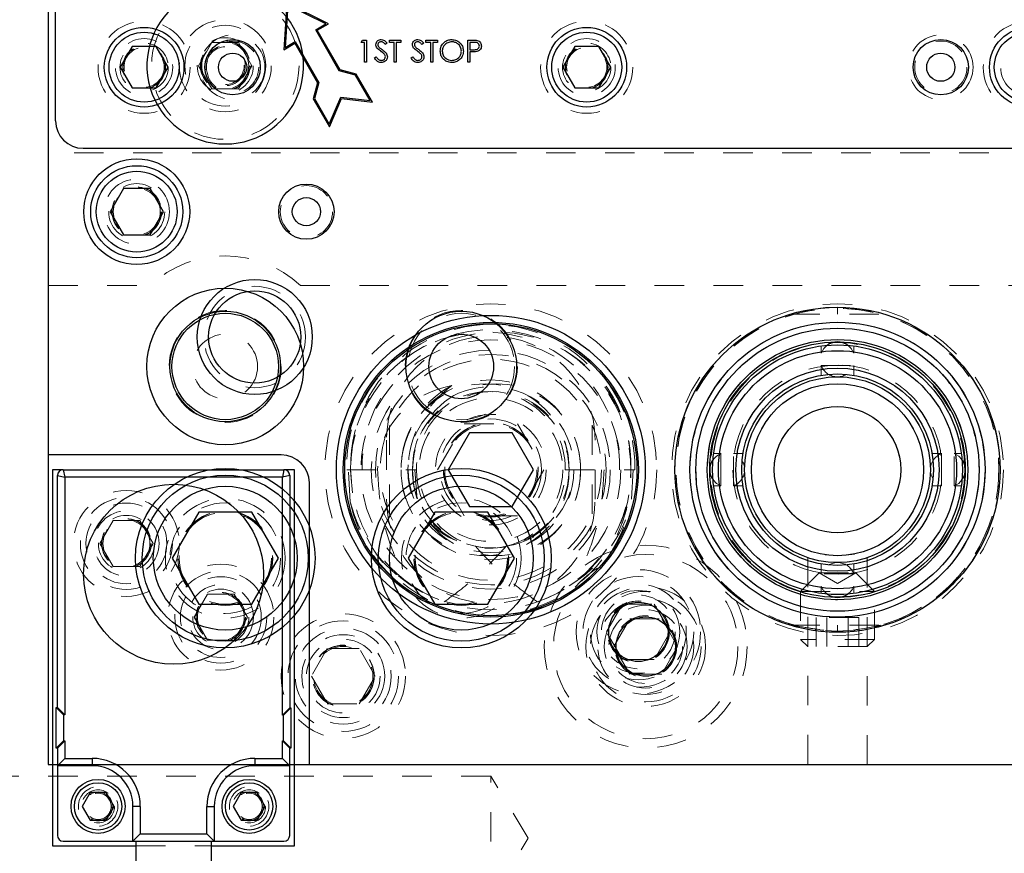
# Model space of a CAD drawing. Header units: inches. Extents: x 1880 to 2363, y -453 to -54.
# Tile 729 of 1056: x 1977.37 to 1980.71, y -70.92 to -68.09. Entities that reach past the tile are written whole.
import ezdxf

# ---------------------------------------------------------------- set-up
doc = ezdxf.new("R2010")
doc.units = ezdxf.units.IN
doc.header["$LTSCALE"] = 0.5
doc.header["$MEASUREMENT"] = 0
doc.linetypes.add('HIDDEN', pattern=[0.225, 0.15, -0.075])
for name, color, linetype in [('DIE-M-S', 8, 'Continuous'), ('DIE-M-S3', 8, 'Continuous'), ('DSS-M-S', 53, 'Continuous'), ('DST-M-S', 53, 'Continuous'), ('PAD-M-S', 135, 'Continuous'), ('PBU-M-S', 8, 'Continuous'), ('RAI-M-S', 8, 'Continuous'), ('ST1-M-S', 193, 'Continuous'), ('ST2-M-S', 193, 'Continuous'), ('SVD-M-S', 8, 'Continuous'), ('SVE-M-S', 8, 'Continuous'), ('SVF-M-S', 8, 'Continuous')]:
    doc.layers.add(name, color=color, linetype=linetype)

msp = doc.modelspace()

# ---------------------------------------------------------------- linework, layer by layer
at = {"layer": 'DIE-M-S', "linetype": 'Continuous', "lineweight": 25}
for p, q in [((1977.46606, -64.11607), (1977.46606, -69.56607)), ((1978.25606, -69.56607), (1977.46606, -69.56607)), ((1978.35106, -70.61607), (1978.35106, -69.66107)), ((1978.35106, -70.61607), (1988.46606, -70.61607))]:
    msp.add_line(p, q, dxfattribs=at)
at = {"layer": 'DIE-M-S', "linetype": 'HIDDEN', "lineweight": 18}
for centre, radius in [((1977.79106, -68.25117), 0.068), ((1979.29106, -68.25117), 0.068), ((1978.86606, -69.91607), 0.203)]:
    msp.add_circle(centre, radius, dxfattribs=at)
at = {"layer": 'DIE-M-S', "linetype": 'Continuous', "lineweight": 25}
for centre, radius in [((1978.16606, -69.16607), 0.195), ((1978.16606, -69.16607), 0.15625), ((1980.14106, -69.61607), 0.55118), ((1978.86606, -69.26607), 0.1875), ((1978.86606, -69.91607), 0.3045), ((1979.46606, -70.16607), 0.1005)]:
    msp.add_circle(centre, radius, dxfattribs=at)
msp.add_arc((1978.25606, -69.66107), 0.095, 0, 90, dxfattribs=at)
at = {"layer": 'DIE-M-S3', "linetype": 'HIDDEN', "lineweight": 18}
for p, q in [((1980.14106, -69.08851), (1980.14106, -69.06488)), ((1979.98143, -69.08851), (1980.30069, -69.08851)), ((1977.76306, -70.89107), (1978.01896, -70.89107))]:
    msp.add_line(p, q, dxfattribs=at)
at = {"layer": 'DIE-M-S3', "linetype": 'Continuous', "lineweight": 25}
for p, q in [((1977.51699, -69.61607), (1977.48106, -69.61607)), ((1977.48106, -69.61607), (1977.48106, -70.89107)), ((1978.30106, -69.61607), (1978.26503, -69.61607)), ((1978.30106, -70.89107), (1978.30106, -69.61607)), ((1977.48106, -70.89107), (1977.76306, -70.89107)), ((1978.01896, -70.89107), (1978.30106, -70.89107))]:
    msp.add_line(p, q, dxfattribs=at)
at = {"layer": 'DIE-M-S3', "linetype": 'HIDDEN', "lineweight": 18}
for centre, radius in [((1978.09106, -68.25117), 0.10938), ((1980.49106, -68.25117), 0.10937), ((1978.16606, -69.16607), 0.17188), ((1980.14106, -69.61607), 0.5625), ((1980.14106, -69.61607), 0.54724), ((1978.86606, -69.26607), 0.19), ((1980.14106, -69.61607), 0.47999), ((1980.14106, -69.61607), 0.44122), ((1977.73106, -69.86607), 0.1795), ((1977.73106, -69.86607), 0.1105), ((1978.05106, -70.11607), 0.1795), ((1979.46606, -70.16607), 0.211), ((1978.05106, -70.11607), 0.1105), ((1979.46606, -70.16607), 0.1405), ((1977.6351, -70.7578), 0.0445), ((1978.14692, -70.7578), 0.0445)]:
    msp.add_circle(centre, radius, dxfattribs=at)
at = {"layer": 'DIE-M-S3', "linetype": 'Continuous', "lineweight": 25}
for radius in [0.55118, 0.47999, 0.44122, 0.43307]:
    msp.add_circle((1980.14106, -69.61607), radius, dxfattribs=at)
at = {"layer": 'DSS-M-S', "linetype": 'HIDDEN', "lineweight": 18}
for p, q in [((1978.96606, -70.65512), (1976.96606, -70.65512)), ((1978.96606, -71.07702), (1978.96606, -70.65512)), ((1979.09281, -70.86607), (1978.96606, -70.65512)), ((1978.96606, -71.07702), (1979.09281, -70.86607))]:
    msp.add_line(p, q, dxfattribs=at)
for centre, radius in [((1980.14106, -69.61607), 0.5), ((1978.86606, -69.91607), 0.15625), ((1977.73106, -69.86607), 0.0795), ((1978.05106, -70.11607), 0.0795)]:
    msp.add_circle(centre, radius, dxfattribs=at)
at = {"layer": 'DST-M-S', "linetype": 'HIDDEN', "lineweight": 18}
for p, q in [((1978.96606, -70.65512), (1976.96606, -70.65512)), ((1978.96606, -71.07702), (1978.96606, -70.65512)), ((1979.09281, -70.86607), (1978.96606, -70.65512)), ((1978.96606, -71.07702), (1979.09281, -70.86607))]:
    msp.add_line(p, q, dxfattribs=at)
at = {"layer": 'DST-M-S', "linetype": 'Continuous', "lineweight": 25}
for centre, radius in [((1978.06606, -69.26607), 0.1875), ((1978.96606, -69.61607), 0.52345), ((1980.14106, -69.61607), 0.5), ((1978.06606, -69.91607), 0.3045)]:
    msp.add_circle(centre, radius, dxfattribs=at)
at = {"layer": 'DST-M-S', "linetype": 'HIDDEN', "lineweight": 18}
msp.add_circle((1978.06606, -69.91607), 0.203, dxfattribs=at)
at = {"layer": 'PAD-M-S', "linetype": 'HIDDEN', "lineweight": 18}
for p, q in [((1979.98143, -70.14362), (1980.03081, -70.15611)), ((1980.03081, -70.15611), (1980.06679, -70.16222))]:
    msp.add_line(p, q, dxfattribs=at)
for centre, radius in [((1978.06606, -68.24607), 0.068), ((1978.96606, -69.61607), 0.44062), ((1978.96606, -69.61607), 0.39062), ((1978.06606, -69.91607), 0.15625), ((1978.46606, -70.31607), 0.1005)]:
    msp.add_circle(centre, radius, dxfattribs=at)
at = {"layer": 'PBU-M-S', "linetype": 'HIDDEN', "lineweight": 18}
for p, q in [((1977.46606, -64.11607), (1977.46606, -70.61607)), ((1977.46606, -70.61607), (1988.96606, -70.61607))]:
    msp.add_line(p, q, dxfattribs=at)
for centre, radius in [((1980.14106, -69.61607), 0.5625), ((1978.06606, -69.26607), 0.19), ((1978.46606, -70.31607), 0.211), ((1978.46606, -70.31607), 0.1405)]:
    msp.add_circle(centre, radius, dxfattribs=at)
at = {"layer": 'RAI-M-S', "linetype": 'Continuous', "lineweight": 25}
for p, q in [((1977.49106, -68.43317), (1977.49106, -67.96917)), ((1978.27432, -68.03439), (1978.26417, -68.19176)), ((1978.41568, -68.10428), (1978.27432, -68.03439)), ((1978.27793, -68.04063), (1978.26865, -68.18456)), ((1978.40721, -68.10456), (1978.27793, -68.04063)), ((1978.37257, -68.12456), (1978.40721, -68.10456)), ((1978.37803, -68.12602), (1978.41568, -68.10428)), ((1978.45257, -68.26312), (1978.37257, -68.12456)), ((1978.45521, -68.25968), (1978.37803, -68.12602)), ((1978.26417, -68.19176), (1978.30182, -68.17002)), ((1978.26865, -68.18456), (1978.30329, -68.16456)), ((1978.30182, -68.17002), (1978.379, -68.30368)), ((1978.30329, -68.16456), (1978.38329, -68.30312)), ((1978.52685, -68.16695), (1978.53122, -68.15932)), ((1978.5383, -68.16695), (1978.52685, -68.16695)), ((1978.53122, -68.15932), (1978.54497, -68.15932)), ((1978.5383, -68.2337), (1978.5383, -68.16695)), ((1978.54497, -68.15932), (1978.54497, -68.2337)), ((1978.61458, -68.17001), (1978.60854, -68.17458)), ((1978.62221, -68.15932), (1978.6613, -68.15932)), ((1978.62221, -68.16695), (1978.62221, -68.15932)), ((1978.63842, -68.16695), (1978.62221, -68.16695)), ((1978.63842, -68.2337), (1978.63842, -68.16695)), ((1978.64509, -68.16695), (1978.64509, -68.2337)), ((1978.6613, -68.16695), (1978.64509, -68.16695)), ((1978.6613, -68.15932), (1978.6613, -68.16695)), ((1978.73854, -68.17001), (1978.7325, -68.17458)), ((1978.74616, -68.15932), (1978.78526, -68.15932)), ((1978.74616, -68.16695), (1978.74616, -68.15932)), ((1978.76237, -68.16695), (1978.74616, -68.16695)), ((1978.76237, -68.2337), (1978.76237, -68.16695)), ((1978.76905, -68.16695), (1978.76905, -68.2337)), ((1978.78526, -68.16695), (1978.76905, -68.16695)), ((1978.78526, -68.15932), (1978.78526, -68.16695)), ((1978.88824, -68.15932), (1978.90283, -68.15932)), ((1978.88824, -68.2337), (1978.88824, -68.15932)), ((1978.89491, -68.16695), (1978.89491, -68.19174)), ((1978.90852, -68.16695), (1978.89491, -68.16695)), ((1978.89491, -68.19174), (1978.90794, -68.19191)), ((1978.89491, -68.19937), (1978.89491, -68.2337)), ((1978.90023, -68.19937), (1978.89491, -68.19937)), ((1978.54497, -68.2337), (1978.5383, -68.2337)), ((1978.57167, -68.21935), (1978.57796, -68.21558)), ((1978.64509, -68.2337), (1978.63842, -68.2337)), ((1978.69563, -68.21935), (1978.70192, -68.21558)), ((1978.76905, -68.2337), (1978.76237, -68.2337)), ((1978.89491, -68.2337), (1978.88824, -68.2337)), ((1978.50721, -68.27776), (1978.45257, -68.26312)), ((1978.50985, -68.27433), (1978.45521, -68.25968)), ((1978.379, -68.30368), (1978.36435, -68.35833)), ((1978.38329, -68.30312), (1978.36865, -68.35776)), ((1978.55721, -68.36436), (1978.50721, -68.27776)), ((1978.56467, -68.36929), (1978.50985, -68.27433)), ((1978.36435, -68.35833), (1978.41918, -68.45329)), ((1978.36865, -68.35776), (1978.41865, -68.44436)), ((1978.41865, -68.44436), (1978.45793, -68.3524)), ((1978.41918, -68.45329), (1978.46043, -68.35673)), ((1978.45793, -68.3524), (1978.55721, -68.36436)), ((1978.46043, -68.35673), (1978.56467, -68.36929)), ((1977.58406, -68.52617), (1980.99806, -68.52617))]:
    msp.add_line(p, q, dxfattribs=at)
at = {"layer": 'RAI-M-S', "linetype": 'HIDDEN', "lineweight": 18}
for centre in [(1977.79106, -68.25117), (1979.29106, -68.25117), (1980.79106, -68.25117)]:
    msp.add_circle(centre, 0.097, dxfattribs=at)
at = {"layer": 'RAI-M-S', "linetype": 'Continuous', "lineweight": 25}
for centre in [(1978.09106, -68.25117), (1980.49106, -68.25117)]:
    msp.add_circle(centre, 0.09375, dxfattribs=at)
msp.add_arc((1977.58406, -68.43317), 0.093, 180, 270, dxfattribs=at)
for points, knots in [([(1978.57644, -68.17477), (1978.57676, -68.17213), (1978.57741, -68.16685), (1978.58248, -68.16111), (1978.58856, -68.15794), (1978.59269, -68.15759), (1978.59476, -68.15742)], [0, 0, 0, 0, 0.2795311, 0.5588327, 0.7793486, 1, 1, 1, 1]), ([(1978.59402, -68.16504), (1978.59251, -68.16516), (1978.58949, -68.16539), (1978.58585, -68.1677), (1978.58348, -68.1709), (1978.58323, -68.17327), (1978.58311, -68.17446)], [0, 0, 0, 0, 0.280299, 0.5598317, 0.7798996, 1, 1, 1, 1]), ([(1978.60854, -68.17458), (1978.60726, -68.17298), (1978.60514, -68.17035), (1978.60166, -68.16715), (1978.59801, -68.16536), (1978.59535, -68.16515), (1978.59402, -68.16504)], [0, 0, 0, 0, 0.34041498, 0.56046302, 0.78018331, 1, 1, 1, 1]), ([(1978.59476, -68.15742), (1978.59755, -68.15774), (1978.60215, -68.15827), (1978.60756, -68.16185), (1978.61133, -68.1657), (1978.6135, -68.16857), (1978.61458, -68.17001)], [0, 0, 0, 0, 0.3387681, 0.558868, 0.7793633, 1, 1, 1, 1]), ([(1978.7004, -68.17477), (1978.70072, -68.17213), (1978.70137, -68.16685), (1978.70643, -68.16111), (1978.71251, -68.15794), (1978.71665, -68.15759), (1978.71872, -68.15742)], [0, 0, 0, 0, 0.27953109, 0.55883274, 0.77934859, 1, 1, 1, 1]), ([(1978.71798, -68.16504), (1978.71647, -68.16516), (1978.71345, -68.16539), (1978.70981, -68.1677), (1978.70744, -68.1709), (1978.70719, -68.17327), (1978.70707, -68.17446)], [0, 0, 0, 0, 0.280299, 0.5598317, 0.7798996, 1, 1, 1, 1]), ([(1978.7325, -68.17458), (1978.73121, -68.17298), (1978.72909, -68.17035), (1978.72562, -68.16715), (1978.72196, -68.16536), (1978.71931, -68.16515), (1978.71798, -68.16504)], [0, 0, 0, 0, 0.340415, 0.560463, 0.7801833, 1, 1, 1, 1]), ([(1978.71872, -68.15742), (1978.72151, -68.15774), (1978.72611, -68.15827), (1978.73151, -68.16185), (1978.73529, -68.1657), (1978.73745, -68.16857), (1978.73854, -68.17001)], [0, 0, 0, 0, 0.3387681, 0.558868, 0.7793633, 1, 1, 1, 1]), ([(1978.79479, -68.19684), (1978.79548, -68.1911), (1978.79686, -68.17962), (1978.80703, -68.16655), (1978.81988, -68.15876), (1978.8289, -68.15787), (1978.83341, -68.15742)], [0, 0, 0, 0, 0.279731, 0.5593268, 0.7796805, 1, 1, 1, 1]), ([(1978.83374, -68.16504), (1978.82904, -68.16565), (1978.81965, -68.16686), (1978.80891, -68.17515), (1978.80248, -68.18569), (1978.80181, -68.1931), (1978.80147, -68.19681)], [0, 0, 0, 0, 0.2796353, 0.5593404, 0.7796271, 1, 1, 1, 1]), ([(1978.83341, -68.15742), (1978.83924, -68.15803), (1978.85089, -68.15926), (1978.86394, -68.16979), (1978.87183, -68.18276), (1978.8726, -68.19191), (1978.87298, -68.19648)], [0, 0, 0, 0, 0.2797416, 0.5593369, 0.7795714, 1, 1, 1, 1]), ([(1978.86631, -68.19647), (1978.86574, -68.19174), (1978.8646, -68.1823), (1978.85554, -68.17207), (1978.84483, -68.16611), (1978.83744, -68.1654), (1978.83374, -68.16504)], [0, 0, 0, 0, 0.2794657, 0.5588585, 0.7794794, 1, 1, 1, 1]), ([(1978.90283, -68.15932), (1978.90601, -68.15931), (1978.91168, -68.15929), (1978.9173, -68.16009), (1978.91977, -68.16044)], [0, 0, 0, 0, 0.5603137, 1, 1, 1, 1]), ([(1978.92733, -68.1793), (1978.927, -68.17717), (1978.92649, -68.17395), (1978.92375, -68.1706), (1978.9185, -68.16683), (1978.91295, -68.1669), (1978.90852, -68.16695)], [0, 0, 0, 0, 0.2489932, 0.3747701, 0.5004504, 1, 1, 1, 1]), ([(1978.91977, -68.16044), (1978.92202, -68.16126), (1978.92654, -68.16289), (1978.93123, -68.16791), (1978.93368, -68.17363), (1978.9339, -68.17739), (1978.93401, -68.17927)], [0, 0, 0, 0, 0.279718, 0.55933265, 0.7794932, 1, 1, 1, 1]), ([(1978.58059, -68.1861), (1978.57928, -68.18417), (1978.57694, -68.18072), (1978.57659, -68.17659), (1978.57644, -68.17477)], [0, 0, 0, 0, 0.55982163, 1, 1, 1, 1]), ([(1978.59278, -68.19621), (1978.59036, -68.1945), (1978.58603, -68.19144), (1978.58225, -68.18773), (1978.58059, -68.1861)], [0, 0, 0, 0, 0.56041269, 1, 1, 1, 1]), ([(1978.58311, -68.17446), (1978.5832, -68.1755), (1978.58337, -68.17757), (1978.58499, -68.18099), (1978.58687, -68.1829), (1978.58801, -68.18407)], [0, 0, 0, 0, 0.2799313, 0.5597794, 1, 1, 1, 1]), ([(1978.58801, -68.18407), (1978.58985, -68.18549), (1978.59313, -68.18804), (1978.59652, -68.19042), (1978.59801, -68.19147)], [0, 0, 0, 0, 0.5599058, 1, 1, 1, 1]), ([(1978.60619, -68.20807), (1978.6039, -68.20562), (1978.5998, -68.20124), (1978.59493, -68.19775), (1978.59278, -68.19621)], [0, 0, 0, 0, 0.5595057, 1, 1, 1, 1]), ([(1978.59801, -68.19147), (1978.60267, -68.19493), (1978.60917, -68.19974), (1978.6147, -68.20869), (1978.61525, -68.21321), (1978.61553, -68.21548)], [0, 0, 0, 0, 0.5601366, 0.7802692, 1, 1, 1, 1]), ([(1978.70455, -68.1861), (1978.70324, -68.18417), (1978.7009, -68.18072), (1978.70055, -68.17659), (1978.7004, -68.17477)], [0, 0, 0, 0, 0.5598216, 1, 1, 1, 1]), ([(1978.71674, -68.19621), (1978.71432, -68.1945), (1978.70999, -68.19144), (1978.70621, -68.18773), (1978.70455, -68.1861)], [0, 0, 0, 0, 0.5604127, 1, 1, 1, 1]), ([(1978.70707, -68.17446), (1978.70716, -68.1755), (1978.70733, -68.17757), (1978.70894, -68.18099), (1978.71082, -68.1829), (1978.71197, -68.18407)], [0, 0, 0, 0, 0.27993133, 0.55977944, 1, 1, 1, 1]), ([(1978.71197, -68.18407), (1978.71381, -68.18549), (1978.71708, -68.18804), (1978.72048, -68.19042), (1978.72197, -68.19147)], [0, 0, 0, 0, 0.5599058, 1, 1, 1, 1]), ([(1978.73015, -68.20807), (1978.72786, -68.20562), (1978.72376, -68.20124), (1978.71889, -68.19775), (1978.71674, -68.19621)], [0, 0, 0, 0, 0.5595057, 1, 1, 1, 1]), ([(1978.72197, -68.19147), (1978.72663, -68.19493), (1978.73312, -68.19974), (1978.73866, -68.20869), (1978.73921, -68.21321), (1978.73949, -68.21548)], [0, 0, 0, 0, 0.5601366, 0.7802692, 1, 1, 1, 1]), ([(1978.83401, -68.2356), (1978.82825, -68.23497), (1978.81672, -68.23369), (1978.8039, -68.22318), (1978.796, -68.21041), (1978.79519, -68.20136), (1978.79479, -68.19684)], [0, 0, 0, 0, 0.2796633, 0.5593539, 0.7796364, 1, 1, 1, 1]), ([(1978.80147, -68.19681), (1978.80204, -68.2015), (1978.80317, -68.21088), (1978.81217, -68.22098), (1978.8227, -68.22708), (1978.83006, -68.22768), (1978.83374, -68.22798)], [0, 0, 0, 0, 0.2794063, 0.559071, 0.7794588, 1, 1, 1, 1]), ([(1978.83374, -68.22798), (1978.83846, -68.22743), (1978.8479, -68.22634), (1978.85884, -68.21821), (1978.86529, -68.20761), (1978.86597, -68.20018), (1978.86631, -68.19647)], [0, 0, 0, 0, 0.27981296, 0.55935715, 0.77963582, 1, 1, 1, 1]), ([(1978.87298, -68.19648), (1978.87233, -68.20225), (1978.87102, -68.21379), (1978.86042, -68.22658), (1978.8476, -68.23444), (1978.83854, -68.23522), (1978.83401, -68.2356)], [0, 0, 0, 0, 0.2796248, 0.559352, 0.7795827, 1, 1, 1, 1]), ([(1978.91917, -68.19815), (1978.91565, -68.19859), (1978.90936, -68.19938), (1978.90302, -68.19937), (1978.90023, -68.19937)], [0, 0, 0, 0, 0.5596856, 1, 1, 1, 1]), ([(1978.90794, -68.19191), (1978.91246, -68.19191), (1978.91812, -68.1919), (1978.92363, -68.18822), (1978.92649, -68.1848), (1978.927, -68.1815), (1978.92733, -68.1793)], [0, 0, 0, 0, 0.4996987, 0.6253044, 0.7510767, 1, 1, 1, 1]), ([(1978.93401, -68.17927), (1978.93383, -68.18173), (1978.93348, -68.18662), (1978.92975, -68.19259), (1978.92469, -68.19644), (1978.92101, -68.19758), (1978.91917, -68.19815)], [0, 0, 0, 0, 0.2800989, 0.5593238, 0.7794579, 1, 1, 1, 1]), ([(1978.59429, -68.2356), (1978.59153, -68.23533), (1978.58603, -68.23478), (1978.57756, -68.22917), (1978.5739, -68.22308), (1978.57167, -68.21935)], [0, 0, 0, 0, 0.279885, 0.5596773, 1, 1, 1, 1]), ([(1978.57796, -68.21558), (1978.58017, -68.21898), (1978.58325, -68.22371), (1978.58955, -68.22748), (1978.59271, -68.22781), (1978.59429, -68.22798)], [0, 0, 0, 0, 0.5593206, 0.7797817, 1, 1, 1, 1]), ([(1978.59429, -68.22798), (1978.59628, -68.22777), (1978.60027, -68.22735), (1978.60517, -68.22437), (1978.60827, -68.22008), (1978.60866, -68.21694), (1978.60886, -68.21537)], [0, 0, 0, 0, 0.280186, 0.5600563, 0.7801614, 1, 1, 1, 1]), ([(1978.61553, -68.21548), (1978.61512, -68.21852), (1978.61428, -68.22461), (1978.60833, -68.23108), (1978.60147, -68.23503), (1978.59668, -68.23541), (1978.59429, -68.2356)], [0, 0, 0, 0, 0.2791586, 0.5590843, 0.7794417, 1, 1, 1, 1]), ([(1978.60886, -68.21537), (1978.60867, -68.21389), (1978.60834, -68.21124), (1978.60685, -68.20904), (1978.60619, -68.20807)], [0, 0, 0, 0, 0.5590236, 1, 1, 1, 1]), ([(1978.71824, -68.2356), (1978.71549, -68.23533), (1978.70999, -68.23478), (1978.70151, -68.22917), (1978.69786, -68.22308), (1978.69563, -68.21935)], [0, 0, 0, 0, 0.279885, 0.5596773, 1, 1, 1, 1]), ([(1978.70192, -68.21558), (1978.70413, -68.21898), (1978.70721, -68.22371), (1978.71351, -68.22748), (1978.71667, -68.22781), (1978.71824, -68.22798)], [0, 0, 0, 0, 0.5593206, 0.7797817, 1, 1, 1, 1]), ([(1978.71824, -68.22798), (1978.72024, -68.22777), (1978.72423, -68.22735), (1978.72913, -68.22437), (1978.73223, -68.22008), (1978.73262, -68.21694), (1978.73282, -68.21537)], [0, 0, 0, 0, 0.280186, 0.5600563, 0.7801614, 1, 1, 1, 1]), ([(1978.73949, -68.21548), (1978.73907, -68.21852), (1978.73824, -68.22461), (1978.73228, -68.23108), (1978.72543, -68.23503), (1978.72064, -68.23541), (1978.71824, -68.2356)], [0, 0, 0, 0, 0.2791586, 0.5590843, 0.7794417, 1, 1, 1, 1]), ([(1978.73282, -68.21537), (1978.73263, -68.21389), (1978.7323, -68.21124), (1978.73081, -68.20904), (1978.73015, -68.20807)], [0, 0, 0, 0, 0.5590236, 1, 1, 1, 1])]:
    msp.add_open_spline(points, degree=3, knots=knots, dxfattribs=at)
at = {"layer": 'ST1-M-S', "linetype": 'Continuous', "lineweight": 25}
for p, q in [((1977.46606, -64.11607), (1977.46606, -70.61607)), ((1977.46606, -70.61607), (1988.46606, -70.61607))]:
    msp.add_line(p, q, dxfattribs=at)
at = {"layer": 'ST1-M-S', "linetype": 'HIDDEN', "lineweight": 18}
for p, q in [((1978.61256, -69.51607), (1978.61256, -69.71607)), ((1979.31956, -69.71607), (1979.31956, -69.51607)), ((1980.04056, -69.91494), (1980.04056, -70.61607)), ((1980.24156, -70.61607), (1980.24156, -69.91485))]:
    msp.add_line(p, q, dxfattribs=at)
for centre, radius in [((1977.79106, -68.25117), 0.15625), ((1979.29106, -68.25117), 0.15625), ((1980.79106, -68.25117), 0.15625), ((1977.76606, -68.74107), 0.1105), ((1978.96606, -69.61607), 0.3045), ((1978.96606, -69.61607), 0.172), ((1979.49106, -70.21607), 0.34375)]:
    msp.add_circle(centre, radius, dxfattribs=at)
at = {"layer": 'ST1-M-S', "linetype": 'Continuous', "lineweight": 25}
for centre, radius in [((1977.76606, -68.74107), 0.1795), ((1978.34106, -68.74107), 0.09375), ((1978.06606, -69.26607), 0.26565), ((1979.49106, -70.21607), 0.1005)]:
    msp.add_circle(centre, radius, dxfattribs=at)
msp.add_arc((1978.06606, -68.24607), 0.2655, 123.10256, 56.89744, dxfattribs=at)
at = {"layer": 'ST1-M-S', "linetype": 'HIDDEN', "lineweight": 18}
for centre, start, end in [((1978.96606, -69.51607), 0, 180), ((1978.96606, -69.71607), 180, 0)]:
    msp.add_arc(centre, 0.3535, start, end, dxfattribs=at)
at = {"layer": 'ST2-M-S', "linetype": 'HIDDEN', "lineweight": 18}
for p, q in [((1981.65356, -68.54117), (1977.46606, -68.54117)), ((1977.46606, -68.99107), (1977.81111, -68.99107)), ((1978.32101, -68.99107), (1981.65356, -68.99107))]:
    msp.add_line(p, q, dxfattribs=at)
msp.add_circle((1977.76606, -68.74107), 0.0795, dxfattribs=at)
msp.add_arc((1978.06606, -69.26607), 0.375, 47.16657, 132.83343, dxfattribs=at)
at = {"layer": 'SVD-M-S', "linetype": 'Continuous', "lineweight": 25}
for p, q in [((1977.75046, -68.18085), (1977.70987, -68.25117)), ((1977.83165, -68.18085), (1977.75046, -68.18085)), ((1977.87225, -68.25117), (1977.83165, -68.18085)), ((1979.25046, -68.18085), (1979.20987, -68.25117)), ((1979.33165, -68.18085), (1979.25046, -68.18085)), ((1979.37225, -68.25117), (1979.33165, -68.18085)), ((1977.70987, -68.25117), (1977.75046, -68.32148)), ((1977.83165, -68.32148), (1977.87225, -68.25117)), ((1979.20987, -68.25117), (1979.25046, -68.32148)), ((1979.33165, -68.32148), (1979.37225, -68.25117)), ((1977.75046, -68.32148), (1977.83165, -68.32148)), ((1979.25046, -68.32148), (1979.33165, -68.32148)), ((1977.49731, -69.63575), (1977.52231, -69.64107)), ((1977.49731, -70.42285), (1977.49731, -69.63575)), ((1977.51699, -69.61607), (1977.52231, -69.64107)), ((1977.51699, -69.61607), (1978.26503, -69.61607)), ((1978.26503, -69.61607), (1978.25971, -69.64107)), ((1978.28471, -69.63575), (1978.25971, -69.64107)), ((1978.28471, -69.63575), (1978.28471, -70.42315)), ((1977.52231, -69.64107), (1977.52231, -70.44785)), ((1978.25971, -69.64107), (1977.52231, -69.64107)), ((1978.25971, -70.44815), (1978.25971, -69.64107)), ((1978.77599, -69.76007), (1978.68593, -69.91607)), ((1978.95613, -69.76007), (1978.77599, -69.76007)), ((1979.04619, -69.91607), (1978.95613, -69.76007)), ((1978.68593, -69.91607), (1978.77599, -70.07207)), ((1978.95613, -70.07207), (1979.04619, -69.91607)), ((1978.77599, -70.07207), (1978.95613, -70.07207)), ((1977.49337, -70.56064), (1977.49337, -70.42285)), ((1977.49337, -70.42285), (1977.51837, -70.44785)), ((1977.49337, -70.42285), (1977.49731, -70.42285)), ((1977.49731, -70.42285), (1977.52231, -70.44785)), ((1978.28471, -70.42315), (1978.25971, -70.44815)), ((1978.26365, -70.44815), (1978.28865, -70.42315)), ((1978.28471, -70.42315), (1978.28865, -70.42315)), ((1978.28865, -70.42315), (1978.28865, -70.56095)), ((1977.51837, -70.44785), (1977.51837, -70.53564)), ((1977.52231, -70.44785), (1977.51837, -70.44785)), ((1978.26365, -70.44815), (1978.25971, -70.44815)), ((1978.26365, -70.53595), (1978.26365, -70.44815)), ((1977.49337, -70.56064), (1977.51837, -70.53564)), ((1977.49731, -70.56064), (1977.52231, -70.53564)), ((1977.51837, -70.53564), (1977.52231, -70.53564)), ((1977.52231, -70.53564), (1977.52231, -70.595)), ((1978.25971, -70.595), (1978.25971, -70.53595)), ((1978.25971, -70.53595), (1978.28471, -70.56095)), ((1978.25971, -70.53595), (1978.26365, -70.53595)), ((1978.26365, -70.53595), (1978.28865, -70.56095)), ((1977.49731, -70.56064), (1977.49337, -70.56064)), ((1977.49731, -70.56064), (1977.49731, -70.85622)), ((1978.28865, -70.56095), (1978.28471, -70.56095)), ((1978.28471, -70.85622), (1978.28471, -70.56095)), ((1977.49731, -70.62), (1977.52231, -70.595)), ((1977.52231, -70.595), (1977.61542, -70.595)), ((1977.61542, -70.595), (1977.61542, -70.62)), ((1978.1666, -70.595), (1978.25971, -70.595)), ((1978.1666, -70.595), (1978.1666, -70.62)), ((1978.25971, -70.595), (1978.28471, -70.62)), ((1977.61542, -70.62), (1977.49731, -70.62)), ((1978.28471, -70.62), (1978.1666, -70.62)), ((1977.60804, -70.71092), (1977.58098, -70.7578)), ((1977.66217, -70.71092), (1977.60804, -70.71092)), ((1977.68923, -70.7578), (1977.66217, -70.71092)), ((1978.11985, -70.71092), (1978.09279, -70.7578)), ((1978.17398, -70.71092), (1978.11985, -70.71092)), ((1978.20104, -70.7578), (1978.17398, -70.71092)), ((1977.58098, -70.7578), (1977.60804, -70.80467)), ((1977.66217, -70.80467), (1977.68923, -70.7578)), ((1977.77821, -70.7578), (1977.75321, -70.7578)), ((1977.75321, -70.87591), (1977.75321, -70.7578)), ((1977.77821, -70.7578), (1977.77821, -70.85091)), ((1978.0038, -70.7578), (1978.0288, -70.7578)), ((1978.0038, -70.85091), (1978.0038, -70.7578)), ((1978.0288, -70.7578), (1978.0288, -70.87591)), ((1978.09279, -70.7578), (1978.11985, -70.80467)), ((1978.17398, -70.80467), (1978.20104, -70.7578)), ((1977.60804, -70.80467), (1977.66217, -70.80467)), ((1978.11985, -70.80467), (1978.17398, -70.80467)), ((1977.77821, -70.85091), (1977.75321, -70.87591)), ((1977.77821, -70.85091), (1978.0038, -70.85091)), ((1978.0038, -70.85091), (1978.0288, -70.87591)), ((1977.51699, -70.87591), (1978.26503, -70.87591)), ((1977.76306, -70.87591), (1977.76306, -71.02989)), ((1978.01896, -71.02989), (1978.01896, -70.87591))]:
    msp.add_line(p, q, dxfattribs=at)
at = {"layer": 'SVD-M-S', "linetype": 'HIDDEN', "lineweight": 18}
for p, q in [((1977.68595, -69.78794), (1977.64085, -69.86607)), ((1977.77616, -69.78794), (1977.68595, -69.78794)), ((1977.82127, -69.86607), (1977.77616, -69.78794)), ((1977.64085, -69.86607), (1977.68595, -69.94419)), ((1977.77616, -69.94419), (1977.82127, -69.86607)), ((1977.68595, -69.94419), (1977.77616, -69.94419)), ((1978.00595, -70.03794), (1977.96085, -70.11607)), ((1978.09616, -70.03794), (1978.00595, -70.03794)), ((1978.14127, -70.11607), (1978.09616, -70.03794)), ((1979.35781, -70.16607), (1979.41193, -70.07232)), ((1979.41193, -70.07232), (1979.52019, -70.07232)), ((1979.52019, -70.07232), (1979.57431, -70.16607)), ((1977.96085, -70.11607), (1978.00595, -70.19419)), ((1978.09616, -70.19419), (1978.14127, -70.11607)), ((1979.41193, -70.25982), (1979.35781, -70.16607)), ((1979.57431, -70.16607), (1979.52019, -70.25982)), ((1978.00595, -70.19419), (1978.09616, -70.19419)), ((1979.52019, -70.25982), (1979.41193, -70.25982))]:
    msp.add_line(p, q, dxfattribs=at)
at = {"layer": 'SVD-M-S', "linetype": 'Continuous', "lineweight": 25}
for centre, radius in [((1977.79106, -68.25117), 0.135), ((1977.79106, -68.25117), 0.1186), ((1979.29106, -68.25117), 0.135), ((1979.29106, -68.25117), 0.1186), ((1980.79106, -68.25117), 0.135), ((1980.79106, -68.25117), 0.1186), ((1978.09106, -68.25117), 0.04775), ((1980.49106, -68.25117), 0.04775), ((1978.86606, -69.26607), 0.1095), ((1978.86606, -69.91607), 0.28125), ((1977.89101, -69.9704), 0.30512), ((1978.86606, -69.91607), 0.24375), ((1977.6351, -70.7578), 0.0915), ((1978.14692, -70.7578), 0.0915), ((1977.6351, -70.7578), 0.0803), ((1978.14692, -70.7578), 0.0803)]:
    msp.add_circle(centre, radius, dxfattribs=at)
at = {"layer": 'SVD-M-S', "linetype": 'HIDDEN', "lineweight": 18}
for centre, radius in [((1977.79106, -68.25117), 0.082), ((1978.09106, -68.25117), 0.0885), ((1979.29106, -68.25117), 0.082), ((1980.49106, -68.25117), 0.0885), ((1977.79106, -68.25117), 0.07247), ((1977.79106, -68.25117), 0.0722), ((1977.79106, -68.25117), 0.07168), ((1979.29106, -68.25117), 0.07247), ((1979.29106, -68.25117), 0.0722), ((1979.29106, -68.25117), 0.07168), ((1978.86606, -69.26607), 0.1805), ((1977.73106, -69.86607), 0.156), ((1977.73106, -69.86607), 0.137), ((1978.86606, -69.91607), 0.1875), ((1977.73106, -69.86607), 0.095), ((1978.86606, -69.91607), 0.16072), ((1978.86606, -69.91607), 0.16045), ((1978.86606, -69.91607), 0.15993), ((1977.73106, -69.86607), 0.08397), ((1977.73106, -69.86607), 0.0837), ((1977.73106, -69.86607), 0.08318), ((1978.05106, -70.11607), 0.156), ((1978.05106, -70.11607), 0.137), ((1979.46606, -70.16607), 0.1875), ((1979.46606, -70.16607), 0.1625), ((1978.05106, -70.11607), 0.095), ((1978.05106, -70.11607), 0.08397), ((1978.05106, -70.11607), 0.0837), ((1978.05106, -70.11607), 0.08318), ((1979.46606, -70.16607), 0.125), ((1979.46606, -70.16607), 0.10497), ((1979.46606, -70.16607), 0.1047), ((1979.46606, -70.16607), 0.10418), ((1977.6351, -70.7578), 0.06693), ((1977.6351, -70.7578), 0.056), ((1978.14692, -70.7578), 0.06693), ((1978.14692, -70.7578), 0.056), ((1977.6351, -70.7578), 0.04897), ((1977.6351, -70.7578), 0.0487), ((1977.6351, -70.7578), 0.04818), ((1978.14692, -70.7578), 0.04897), ((1978.14692, -70.7578), 0.0487), ((1978.14692, -70.7578), 0.04818)]:
    msp.add_circle(centre, radius, dxfattribs=at)
at = {"layer": 'SVD-M-S', "linetype": 'Continuous', "lineweight": 25}
for centre, radius, start, end in [((1977.51699, -69.63575), 0.01969, 90, 180), ((1978.26503, -69.63575), 0.01969, 0, 90), ((1977.61542, -70.7578), 0.1628, 0, 90), ((1978.1666, -70.7578), 0.1628, 90, 180), ((1977.61542, -70.7578), 0.1378, 0, 90), ((1978.1666, -70.7578), 0.1378, 90, 180), ((1977.51699, -70.85622), 0.01969, 180, 270), ((1978.26503, -70.85622), 0.01969, 270, 0)]:
    msp.add_arc(centre, radius, start, end, dxfattribs=at)
at = {"layer": 'SVE-M-S', "linetype": 'Continuous', "lineweight": 25}
for p, q in [((1977.72095, -68.66294), (1977.67585, -68.74107)), ((1977.81116, -68.66294), (1977.72095, -68.66294)), ((1977.85627, -68.74107), (1977.81116, -68.66294)), ((1977.67585, -68.74107), (1977.72095, -68.81919)), ((1977.81116, -68.81919), (1977.85627, -68.74107)), ((1977.72095, -68.81919), (1977.81116, -68.81919))]:
    msp.add_line(p, q, dxfattribs=at)
at = {"layer": 'SVE-M-S', "linetype": 'HIDDEN', "lineweight": 18}
for p, q in [((1980.09469, -69.20548), (1980.08593, -69.22087)), ((1980.08594, -69.19644), (1980.08594, -69.22085)), ((1980.10636, -69.19426), (1980.09469, -69.20548)), ((1980.1874, -69.20544), (1980.17575, -69.19426)), ((1980.19616, -69.22082), (1980.1874, -69.20544)), ((1980.19618, -69.22085), (1980.19618, -69.19644)), ((1980.08594, -69.26325), (1980.08594, -69.29623)), ((1980.19618, -69.29623), (1980.19618, -69.26325)), ((1978.62231, -69.4662), (1978.62231, -69.76594)), ((1978.78593, -69.61607), (1978.87599, -69.46007)), ((1978.87599, -69.46007), (1979.05613, -69.46007)), ((1979.05613, -69.46007), (1979.14619, -69.61607)), ((1979.30981, -69.4662), (1979.30981, -69.76594)), ((1979.73043, -69.56973), (1979.71926, -69.58137)), ((1979.74584, -69.56095), (1979.72143, -69.56095)), ((1979.74581, -69.56096), (1979.73043, -69.56973)), ((1979.82122, -69.56095), (1979.78824, -69.56095)), ((1980.49387, -69.56095), (1980.4609, -69.56095)), ((1980.55165, -69.5697), (1980.53626, -69.56094)), ((1980.56068, -69.56095), (1980.53628, -69.56095)), ((1980.56286, -69.58137), (1980.55165, -69.5697)), ((1978.87599, -69.77207), (1978.78593, -69.61607)), ((1979.14619, -69.61607), (1979.05613, -69.77207)), ((1979.71926, -69.65076), (1979.73047, -69.66244)), ((1979.72143, -69.67118), (1979.74584, -69.67118)), ((1979.73047, -69.66244), (1979.74586, -69.67119)), ((1979.78824, -69.67118), (1979.82122, -69.67118)), ((1980.4609, -69.67118), (1980.49387, -69.67118)), ((1980.53628, -69.67118), (1980.56068, -69.67118)), ((1980.5363, -69.67118), (1980.55168, -69.66241)), ((1980.55168, -69.66241), (1980.56286, -69.65076)), ((1979.05613, -69.77207), (1978.87599, -69.77207)), ((1980.08594, -69.9359), (1980.08594, -69.96888)), ((1980.19618, -69.96888), (1980.19618, -69.9359)), ((1980.07856, -69.96607), (1980.01606, -70.02857)), ((1980.07856, -69.96607), (1980.20356, -69.96607)), ((1980.07856, -69.96607), (1980.14106, -70.00215)), ((1980.14106, -70.00215), (1980.20356, -69.96607)), ((1980.26606, -70.02857), (1980.20356, -69.96607)), ((1980.01606, -70.02857), (1980.26606, -70.02857)), ((1980.01606, -70.02857), (1980.01606, -70.19157)), ((1980.08594, -70.01128), (1980.08594, -70.03569)), ((1980.19618, -70.03569), (1980.19618, -70.01128)), ((1980.26606, -70.19157), (1980.26606, -70.02857)), ((1979.38281, -70.21607), (1979.43693, -70.12232)), ((1979.43693, -70.12232), (1979.54519, -70.12232)), ((1979.54519, -70.12232), (1979.59931, -70.21607)), ((1980.21323, -70.11764), (1980.06889, -70.11764)), ((1980.06889, -70.11764), (1980.06889, -70.21607)), ((1980.10497, -70.11764), (1980.10497, -70.21607)), ((1980.17714, -70.11764), (1980.17714, -70.21607)), ((1980.21323, -70.11764), (1980.21323, -70.21607)), ((1980.26606, -70.19157), (1980.01606, -70.19157)), ((1980.01606, -70.19157), (1980.04056, -70.21607)), ((1980.24156, -70.21607), (1980.26606, -70.19157)), ((1979.43693, -70.30982), (1979.38281, -70.21607)), ((1979.59931, -70.21607), (1979.54519, -70.30982)), ((1980.24156, -70.21607), (1980.04056, -70.21607)), ((1979.54519, -70.30982), (1979.43693, -70.30982))]:
    msp.add_line(p, q, dxfattribs=at)
at = {"layer": 'SVE-M-S', "linetype": 'Continuous', "lineweight": 25}
for centre, radius in [((1977.76606, -68.74107), 0.156), ((1977.76606, -68.74107), 0.137), ((1978.34106, -68.74107), 0.04775), ((1978.96606, -69.61607), 0.5), ((1978.96606, -69.61607), 0.495), ((1980.14106, -69.61607), 0.42323), ((1980.14106, -69.61607), 0.40354), ((1980.14106, -69.61607), 0.34449), ((1980.14106, -69.61607), 0.3248), ((1980.14106, -69.61607), 0.31496), ((1980.14106, -69.61607), 0.29172), ((1980.14106, -69.61607), 0.21418)]:
    msp.add_circle(centre, radius, dxfattribs=at)
at = {"layer": 'SVE-M-S', "linetype": 'HIDDEN', "lineweight": 18}
for centre, radius in [((1977.76606, -68.74107), 0.095), ((1977.76606, -68.74107), 0.08397), ((1977.76606, -68.74107), 0.0837), ((1977.76606, -68.74107), 0.08318), ((1978.34106, -68.74107), 0.0885), ((1980.14106, -69.61607), 0.4311), ((1978.96606, -69.61607), 0.405), ((1978.96606, -69.61607), 0.375), ((1978.96606, -69.61607), 0.28125), ((1980.14106, -69.61607), 0.29172), ((1978.96606, -69.61607), 0.24375), ((1980.14106, -69.61607), 0.21418), ((1978.96606, -69.61607), 0.1875), ((1978.96606, -69.61607), 0.16072), ((1978.96606, -69.61607), 0.16045), ((1978.96606, -69.61607), 0.15993), ((1978.96606, -69.61607), 0.15625), ((1979.49106, -70.21607), 0.3125), ((1979.49106, -70.21607), 0.203), ((1979.49106, -70.21607), 0.1875), ((1979.49106, -70.21607), 0.1625), ((1979.49106, -70.21607), 0.1405), ((1979.49106, -70.21607), 0.125), ((1979.49106, -70.21607), 0.10497), ((1979.49106, -70.21607), 0.1047), ((1979.49106, -70.21607), 0.10418)]:
    msp.add_circle(centre, radius, dxfattribs=at)
at = {"layer": 'SVE-M-S', "linetype": 'Continuous', "lineweight": 25}
for centre, start, end in [((1980.14106, -69.24205), 54.01887, 125.98113), ((1979.76704, -69.61607), 144.01887, 215.98113), ((1980.51507, -69.61607), 324.01887, 35.98113), ((1980.14106, -69.99008), 234.01887, 305.98113)]:
    msp.add_arc(centre, 0.05906, start, end, dxfattribs=at)
at = {"layer": 'SVE-M-S', "linetype": 'HIDDEN', "lineweight": 18}
for centre, radius, start, end in [((1980.14106, -69.61607), 0.35433, 89.7141, 177.82117), ((1980.14106, -69.24205), 0.05906, 201.07415, 338.95922), ((1980.14106, -69.61607), 0.35433, 270.7679, 87.385), ((1979.76704, -69.61607), 0.05906, 291.06173, 68.97337), ((1980.51507, -69.61607), 0.05906, 111.07679, 248.97702), ((1980.14106, -69.61607), 0.35433, 180.25466, 268.2729), ((1980.14106, -69.99008), 0.05906, 21.07319, 158.97858), ((1980.14106, -69.99008), 0.05906, 201.07415, 234.01887), ((1980.14106, -69.99008), 0.05906, 305.98113, 338.95922)]:
    msp.add_arc(centre, radius, start, end, dxfattribs=at)
for points, knots in [([(1980.08598, -69.26325), (1980.08597, -69.26325), (1980.08454, -69.26325), (1980.08945, -69.26325), (1980.1009, -69.26325), (1980.11946, -69.26325), (1980.14104, -69.26325), (1980.16273, -69.26325), (1980.18094, -69.26325), (1980.19369, -69.26325), (1980.19535, -69.26325), (1980.19618, -69.26325)], [0, 0, 0, 0, 0.001121, 0.1259809, 0.2508408, 0.3757006, 0.5005605, 0.6254204, 0.7502803, 0.8751401, 1, 1, 1, 1]), ([(1979.74584, -69.56098), (1979.74584, -69.56097), (1979.74584, -69.55955), (1979.74584, -69.56446), (1979.74584, -69.57591), (1979.74584, -69.59447), (1979.74584, -69.60887), (1979.74584, -69.61607)], [0, 0, 0, 0, 0.00190039, 0.25142529, 0.5009502, 0.7504751, 1, 1, 1, 1]), ([(1980.49387, -69.56098), (1980.49387, -69.56097), (1980.49387, -69.55955), (1980.49387, -69.56446), (1980.49387, -69.57591), (1980.49387, -69.59447), (1980.49387, -69.60887), (1980.49387, -69.61607)], [0, 0, 0, 0, 0.00190039, 0.25142529, 0.5009502, 0.7504751, 1, 1, 1, 1]), ([(1980.53628, -69.67117), (1980.53628, -69.67034), (1980.53628, -69.66869), (1980.53628, -69.65595), (1980.53628, -69.63773), (1980.53628, -69.61607), (1980.53628, -69.5944), (1980.53628, -69.57618), (1980.53628, -69.56344), (1980.53628, -69.56179), (1980.53628, -69.56096)], [0, 0, 0, 0, 0.124689, 0.2497798, 0.3748705, 0.4999613, 0.6250521, 0.7501429, 0.8752337, 1, 1, 1, 1]), ([(1979.74584, -69.61607), (1979.74584, -69.62329), (1979.74584, -69.63773), (1979.74584, -69.65595), (1979.74584, -69.66868), (1979.74584, -69.67033), (1979.74584, -69.67115)], [0, 0, 0, 0, 0.250432, 0.5008641, 0.7512961, 1, 1, 1, 1]), ([(1980.49387, -69.61607), (1980.49387, -69.62329), (1980.49387, -69.63773), (1980.49387, -69.65595), (1980.49387, -69.66868), (1980.49387, -69.67033), (1980.49387, -69.67115)], [0, 0, 0, 0, 0.250432, 0.5008641, 0.7512961, 1, 1, 1, 1])]:
    msp.add_open_spline(points, degree=3, knots=knots, dxfattribs=at)
for points in [[(1979.78824, -69.67118), (1979.78824, -69.67036), (1979.78824, -69.6687), (1979.78824, -69.65595), (1979.78824, -69.63773), (1979.78824, -69.61607), (1979.78824, -69.5944), (1979.78824, -69.57618), (1979.78824, -69.56343), (1979.78824, -69.56178), (1979.78824, -69.56095)], [(1980.19618, -69.96888), (1980.19535, -69.96888), (1980.19369, -69.96888), (1980.18095, -69.96888), (1980.16273, -69.96888), (1980.14106, -69.96888), (1980.11939, -69.96888), (1980.10117, -69.96888), (1980.08843, -69.96888), (1980.08677, -69.96888), (1980.08594, -69.96888)]]:
    msp.add_open_spline(points, degree=3, dxfattribs=at)
at = {"layer": 'SVF-M-S', "linetype": 'HIDDEN', "lineweight": 18}
for p, q in [((1977.97585, -68.24607), (1978.02095, -68.16794)), ((1978.02095, -68.16794), (1978.11116, -68.16794)), ((1978.11116, -68.16794), (1978.15627, -68.24607)), ((1978.02095, -68.32419), (1977.97585, -68.24607)), ((1978.15627, -68.24607), (1978.11116, -68.32419)), ((1978.11116, -68.32419), (1978.02095, -68.32419)), ((1978.47802, -69.61607), (1978.71409, -69.61607)), ((1978.48963, -69.72452), (1978.48345, -69.61607)), ((1978.49137, -69.63327), (1978.49106, -69.61607)), ((1978.49764, -69.69486), (1978.49137, -69.63327)), ((1978.70867, -69.61607), (1978.7159, -69.70351)), ((1979.21802, -69.61607), (1979.45409, -69.61607)), ((1979.44867, -69.61607), (1979.44249, -69.72452)), ((1978.70106, -70.01027), (1978.67099, -69.9883)), ((1979.98143, -70.14362), (1980.30069, -70.14362)), ((1979.98143, -70.14362), (1980.10164, -70.16141)), ((1980.06679, -70.16222), (1980.06679, -70.15825)), ((1980.06679, -70.16222), (1980.12337, -70.16696)), ((1980.14106, -70.14362), (1980.14106, -70.16725)), ((1980.26811, -70.14845), (1980.30069, -70.14362)), ((1978.41193, -70.22232), (1978.35781, -70.31607)), ((1978.52019, -70.22232), (1978.41193, -70.22232)), ((1978.57431, -70.31607), (1978.52019, -70.22232)), ((1978.35781, -70.31607), (1978.41193, -70.40982)), ((1978.52019, -70.40982), (1978.57431, -70.31607)), ((1978.41193, -70.40982), (1978.52019, -70.40982))]:
    msp.add_line(p, q, dxfattribs=at)
at = {"layer": 'SVF-M-S', "linetype": 'Continuous', "lineweight": 25}
for p, q in [((1978.89389, -69.49107), (1978.82172, -69.61607)), ((1979.03823, -69.49107), (1978.89389, -69.49107)), ((1979.1104, -69.61607), (1979.03823, -69.49107)), ((1978.82172, -69.61607), (1978.89389, -69.74107)), ((1979.03823, -69.74107), (1979.1104, -69.61607)), ((1977.97599, -69.76007), (1977.88593, -69.91607)), ((1978.15613, -69.76007), (1977.97599, -69.76007)), ((1978.24619, -69.91607), (1978.15613, -69.76007)), ((1978.89389, -69.74107), (1979.03823, -69.74107)), ((1977.88593, -69.91607), (1977.97599, -70.07207)), ((1978.15613, -70.07207), (1978.24619, -69.91607)), ((1977.97599, -70.07207), (1978.15613, -70.07207))]:
    msp.add_line(p, q, dxfattribs=at)
at = {"layer": 'SVF-M-S', "linetype": 'HIDDEN', "lineweight": 18}
for centre, radius in [((1978.06606, -68.24607), 0.25), ((1978.06606, -68.24607), 0.156), ((1978.06606, -68.24607), 0.137), ((1978.06606, -68.24607), 0.095), ((1978.06606, -68.24607), 0.08397), ((1978.06606, -68.24607), 0.0837), ((1978.06606, -68.24607), 0.08318), ((1978.06606, -68.24607), 0.0795), ((1978.06606, -68.24607), 0.06398), ((1978.96606, -69.61607), 0.5625), ((1980.14106, -69.61607), 0.47999), ((1978.06606, -69.26607), 0.1095), ((1980.14106, -69.61607), 0.44122), ((1978.96606, -69.61607), 0.265), ((1978.06606, -69.91607), 0.1875), ((1978.06606, -69.91607), 0.16072), ((1978.06606, -69.91607), 0.16045), ((1978.06606, -69.91607), 0.15993), ((1978.46606, -70.31607), 0.1875), ((1978.46606, -70.31607), 0.1625), ((1978.46606, -70.31607), 0.125), ((1978.46606, -70.31607), 0.10497), ((1978.46606, -70.31607), 0.1047), ((1978.46606, -70.31607), 0.10418)]:
    msp.add_circle(centre, radius, dxfattribs=at)
at = {"layer": 'SVF-M-S', "linetype": 'Continuous', "lineweight": 25}
for centre, radius in [((1978.06606, -69.26607), 0.1805), ((1980.14106, -69.61607), 0.47999), ((1980.14106, -69.61607), 0.44122), ((1980.14106, -69.61607), 0.43307), ((1978.06606, -69.91607), 0.28125), ((1978.06606, -69.91607), 0.24375)]:
    msp.add_circle(centre, radius, dxfattribs=at)
at = {"layer": 'SVF-M-S', "linetype": 'HIDDEN', "lineweight": 18}
for centre, radius, start, end in [((1980.14106, -69.61607), 0.55118, 284.63354, 253.16502), ((1980.14106, -69.61607), 0.54724, 270, 254.58563), ((1978.95954, -69.60447), 0.48166, 358.62082, 181.37918), ((1978.97258, -69.60447), 0.48166, 358.62082, 181.37918), ((1978.94668, -69.6051), 0.45575, 358.62082, 181.37918), ((1978.96606, -69.61607), 0.475, 236.08967, 180), ((1978.98544, -69.6051), 0.45575, 358.62082, 181.37918), ((1978.94668, -69.60933), 0.28446, 358.6441, 181.3559), ((1978.98187, -69.61393), 0.31958, 117.65377, 180.38339), ((1978.98544, -69.60933), 0.28446, 358.6441, 181.3559), ((1978.95954, -69.60975), 0.25856, 358.60069, 181.39931), ((1978.97258, -69.60975), 0.25856, 358.60069, 181.39931), ((1978.9607, -69.62957), 0.48055, 191.39562, 1.61091), ((1978.94668, -69.6228), 0.28446, 178.6441, 1.3559), ((1978.98544, -69.6228), 0.28446, 178.6441, 1.3559), ((1978.96169, -69.6214), 0.26069, 178.82772, 282.52015), ((1978.97919, -69.61893), 0.26511, 179.38016, 255.74629), ((1978.97043, -69.6214), 0.26069, 257.47985, 1.17228), ((1978.95293, -69.61893), 0.26511, 284.25371, 0.61984), ((1978.97222, -69.62043), 0.46886, 288.87727, 0.53304), ((1978.9736, -69.63398), 0.47755, 206.39965, 349.07072), ((1978.95017, -69.63468), 0.45225, 228.92707, 251.70514)]:
    msp.add_arc(centre, radius, start, end, dxfattribs=at)
for centre, major_axis, ratio, start_param, end_param in [((1978.89433, -69.61607), (-0.31206, 0), 0.9318009, 4.9084034, 6.2831853), ((1979.07158, -69.61607), (0.38537, 0), 0.9410518, 2.2365539, 3.1415927), ((1978.95863, -69.61607), (-0.27243, 0), 0.966834, 0, 1.4059114), ((1978.97349, -69.61607), (0.27243, 0), 0.966834, 4.8772739, 6.2831853), ((1978.95873, -69.61607), (-0.48233, 0), 0.966834, 0.2347238, 1.0072023), ((1978.97339, -69.61607), (0.48233, 0), 0.966834, 5.275983, 6.0484615)]:
    msp.add_ellipse(centre, major_axis=major_axis, ratio=ratio, start_param=start_param, end_param=end_param, dxfattribs=at)
for points, knots in [([(1978.67906, -69.99456), (1978.65885, -69.97765), (1978.61785, -69.94332), (1978.56825, -69.87962), (1978.52926, -69.80815), (1978.49826, -69.72044), (1978.49371, -69.65444), (1978.49106, -69.61607)], [0, 0, 0, 0, 0.18252081, 0.37034789, 0.55217756, 0.73962361, 1, 1, 1, 1]), ([(1978.58227, -69.61607), (1978.58508, -69.66448), (1978.59029, -69.75398), (1978.62627, -69.88133), (1978.66134, -69.95656), (1978.67906, -69.99456)], [0, 0, 0, 0, 0.3683479, 0.68090604, 1, 1, 1, 1]), ([(1979.34985, -69.61607), (1979.34703, -69.66448), (1979.34183, -69.75398), (1979.30585, -69.88133), (1979.27077, -69.95656), (1979.25305, -69.99456)], [0, 0, 0, 0, 0.3683479, 0.680906, 1, 1, 1, 1]), ([(1978.8082, -70.06407), (1978.84294, -70.0387), (1978.91918, -69.98302), (1978.98329, -69.91365), (1979.0182, -69.87588)], [0, 0, 0, 0, 0.4555585, 1, 1, 1, 1]), ([(1979.12392, -70.06407), (1979.08918, -70.0387), (1979.01294, -69.98302), (1978.94882, -69.91365), (1978.91392, -69.87588)], [0, 0, 0, 0, 0.4555585, 1, 1, 1, 1])]:
    msp.add_open_spline(points, degree=3, knots=knots, dxfattribs=at)
msp.add_open_spline([(1979.9956, -70.14362), (1980.04409, -70.15347), (1980.14106, -70.17315), (1980.23803, -70.15347), (1980.28652, -70.14362)], degree=3, dxfattribs=at)

doc.saveas('drawing.dxf')
